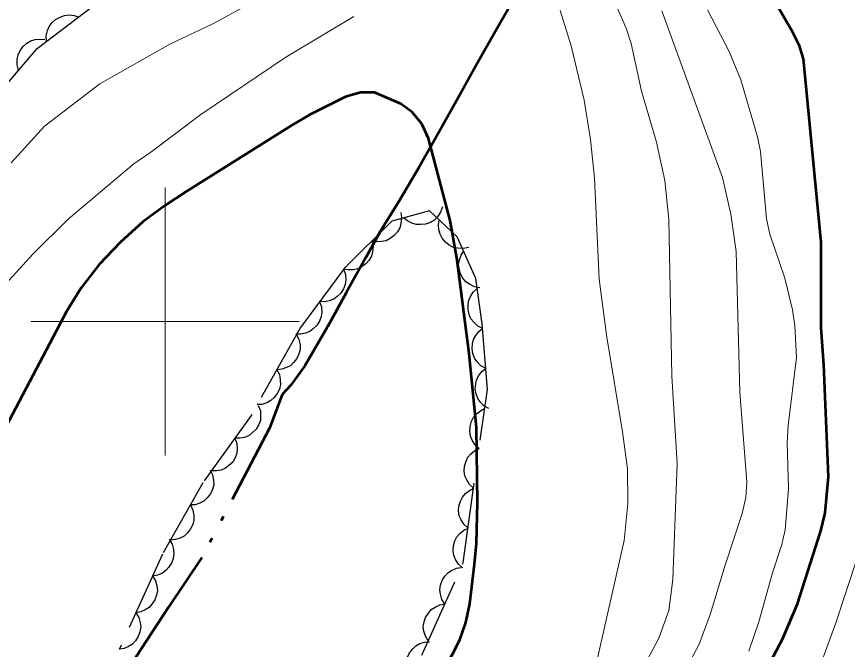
# Model space of a CAD drawing. Extents: x 356765 to 358572, y 5103174 to 5104650.
# Drawn here: x 357594.46 to 357625.43, y 5103587.78 to 5103611.37 of the extents above; entities that cross this region are included whole.
import ezdxf

# ---------------------------------------------------------------- set-up
doc = ezdxf.new("R2010")
doc.units = 0
doc.header["$LTSCALE"] = 0.6
doc.linetypes.add('DASH_DOUBLE_DOT', pattern=[9.2, 5, -1.2, 0.3, -1.2, 0.3, -1.2])
doc.linetypes.add('DOT_DASHED', pattern=[7.7, 5, -1.2, 0.3, -1.2])
for name, color, linetype, lineweight in [('1', 7, 'Continuous', 53), ('2', 7, 'Continuous', 13), ('4', 7, 'Continuous', 90), ('44', 7, 'Continuous', 25), ('61', 7, 'Continuous', 13)]:
    doc.layers.add(name, color=color, linetype=linetype, lineweight=lineweight)

msp = doc.modelspace()

# ---------------------------------------------------------------- linework, layer by layer
at = {"layer": '1'}
for points in [[(357621.53, 5103585.36), (357623.01, 5103588.16), (357623.57, 5103589.47), (357624.44, 5103592.2), (357624.6, 5103592.87), (357624.72, 5103594.21), (357624.55, 5103598.38), (357624.45, 5103599.76), (357624.45, 5103602.96), (357623.8, 5103609.79), (357623.65, 5103610.28), (357623.38, 5103610.8), (357621.89, 5103613.38)], [(357611.33, 5103598.8), (357610.87, 5103602.37), (357610.63, 5103603.76), (357609.82, 5103606.82), (357609.57, 5103607.37), (357609.21, 5103607.8), (357608.78, 5103608.11), (357607.8, 5103608.54), (357607.28, 5103608.54), (357606.72, 5103608.37), (357605.41, 5103607.71), (357604.71, 5103607.3), (357600.81, 5103604.86), (357600.01, 5103604.34), (357599.17, 5103603.71), (357598.34, 5103602.96), (357597.54, 5103602.12), (357596.87, 5103601.26), (357596.32, 5103600.37), (357592.8, 5103593.68)], [(357594.41, 5103559.57), (357594.77, 5103561.13), (357595.29, 5103562.55), (357596.62, 5103565.48), (357601.36, 5103574.42), (357602.14, 5103575.36), (357603.63, 5103576.71), (357604.58, 5103577.82), (357605.41, 5103579.08), (357607.21, 5103582.41), (357607.53, 5103582.76), (357608.26, 5103583.26), (357608.56, 5103583.59), (357608.82, 5103584.01), (357610.7, 5103587.57), (357610.98, 5103588.13), (357611.21, 5103588.78), (357611.36, 5103589.47), (357611.53, 5103590.95), (357611.6, 5103591.72), (357611.64, 5103593.25), (357611.6, 5103596.05), (357611.33, 5103598.8)]]:
    msp.add_lwpolyline(points, dxfattribs=at)
at = {"layer": '2'}
for points in [[(357608.7, 5103558.06), (357609.23, 5103559.51), (357609.86, 5103560.81), (357611.46, 5103564.88), (357614.12, 5103571.17), (357615.51, 5103574.19), (357618.79, 5103578.97), (357621.06, 5103581.51), (357621.47, 5103582.23), (357622.83, 5103584.3), (357623.62, 5103585.63), (357624.51, 5103587.44), (357625, 5103588.76), (357625.79, 5103591.17), (357626.03, 5103592.04), (357626.38, 5103593.74), (357626.8, 5103597.29), (357627.4, 5103603.76), (357627.39, 5103604.51), (357627.3, 5103605.25), (357626.99, 5103606.55), (357626.59, 5103607.88), (357626.16, 5103610.54), (357624.47, 5103615.03)], [(357604.34, 5103612.5), (357601.78, 5103611.1)], [(357614.87, 5103581.53), (357618.4, 5103588.19), (357618.78, 5103589.22), (357618.93, 5103590.38), (357619.09, 5103594.7), (357618.89, 5103597.96), (357618.78, 5103603.8), (357618.62, 5103605.26), (357618.32, 5103606.68), (357617.76, 5103608.59), (357617.37, 5103610.36), (357617.19, 5103610.93), (357616.46, 5103612.59)], [(357607.03, 5103611.37), (357604.5, 5103609.85), (357601.33, 5103607.71), (357599.47, 5103606.31), (357598.83, 5103605.88), (357596.4, 5103603.82), (357595.07, 5103602.51), (357593.29, 5103600.57)], [(357599.37, 5103557.31), (357599.98, 5103558.92), (357602.65, 5103563.88), (357603.01, 5103564.36), (357605.67, 5103566.72), (357608.05, 5103568.59), (357609.73, 5103569.99), (357610.63, 5103570.91), (357611.39, 5103572.01), (357612.42, 5103573.84), (357619.9, 5103587.97), (357620.32, 5103589.07), (357620.87, 5103590.92), (357621.51, 5103592.84), (357621.65, 5103593.44), (357621.68, 5103594.01), (357621.42, 5103597.36), (357621.28, 5103602.61), (357621.09, 5103604), (357620.78, 5103605.37), (357618.52, 5103611.58)], [(357615.62, 5103608.25), (357615.13, 5103610.28), (357614.73, 5103611.59)], [(357623.38, 5103600.43), (357623.1, 5103601.62), (357622.54, 5103603.25), (357622.41, 5103603.82), (357622.19, 5103606.34), (357622.08, 5103606.88), (357621.46, 5103609.01), (357621.02, 5103610.07), (357620.21, 5103611.62)], [(357601.78, 5103611.1), (357600.17, 5103610.34), (357597.57, 5103608.86), (357595.51, 5103607.28), (357594.26, 5103605.92)], [(357616.07, 5103587.23), (357617.11, 5103591.83), (357617.25, 5103593.2), (357617.23, 5103594.51), (357617.05, 5103595.88), (357616.47, 5103599.41), (357616.18, 5103601.58), (357616.01, 5103605.34), (357615.85, 5103606.78), (357615.62, 5103608.25)], [(357621.76, 5103587.71), (357622.13, 5103588.8), (357622.64, 5103590.63), (357622.99, 5103591.69), (357623.11, 5103592.23), (357623.24, 5103593.76), (357623.19, 5103595.48), (357623.22, 5103596.12), (357623.53, 5103598.66), (357623.47, 5103599.84), (357623.38, 5103600.43)]]:
    msp.add_lwpolyline(points, dxfattribs=at)
at = {"layer": '4', "linetype": 'DASH_DOUBLE_DOT', "lineweight": 53}
msp.add_lwpolyline([(357612.98, 5103612), (357612.3, 5103610.8), (357611.63, 5103609.62), (357610.86, 5103608.23), (357610.12, 5103606.9), (357609.48, 5103605.78), (357608.71, 5103604.47), (357608, 5103603.33), (357607.48, 5103602.38), (357606.75, 5103601.07), (357606.05, 5103599.8), (357605.21, 5103598.34), (357604.69, 5103597.63), (357604.36, 5103597.28), (357603.89, 5103596.02), (357601.37, 5103591.2), (357600.13, 5103589.35), (357598.72, 5103587.2), (357594.96, 5103582.32), (357592.5, 5103579.03)], dxfattribs=at)
at = {"layer": '44', "linetype": 'DOT_DASHED'}
for points in [[(357594.1, 5103608.85), (357595.23, 5103610.17), (357597.3, 5103611.75)], [(357609.57, 5103587.56), (357611.11, 5103591), (357612.01, 5103597.46), (357611.82, 5103599.91), (357611.58, 5103601.6), (357610.89, 5103603.16), (357609.85, 5103604.13), (357608.45, 5103603.74), (357606.68, 5103601.99), (357605.05, 5103599.78), (357603.21, 5103596.5), (357601.41, 5103593.99), (357599.9, 5103591.32), (357598.2, 5103587.58)]]:
    msp.add_lwpolyline(points, dxfattribs=at)
at = {"layer": '44'}
for points in [[(357595.58, 5103610.44), (357595.57, 5103610.65), (357595.62, 5103610.85), (357595.68, 5103611), (357595.79, 5103611.14), (357595.92, 5103611.26), (357596.09, 5103611.35), (357596.25, 5103611.41), (357596.42, 5103611.43), (357596.61, 5103611.41), (357596.78, 5103611.35)], [(357594.54, 5103609.37), (357594.49, 5103609.57), (357594.49, 5103609.77), (357594.52, 5103609.94), (357594.6, 5103610.1), (357594.71, 5103610.25), (357594.85, 5103610.37), (357594.99, 5103610.46), (357595.16, 5103610.51), (357595.34, 5103610.53), (357595.52, 5103610.51)], [(357610.34, 5103604.27), (357610.27, 5103604.07), (357610.15, 5103603.9), (357610.04, 5103603.78), (357609.89, 5103603.69), (357609.71, 5103603.63), (357609.52, 5103603.61), (357609.36, 5103603.61), (357609.19, 5103603.66), (357609.03, 5103603.75), (357608.89, 5103603.86)], [(357608.78, 5103604.06), (357608.81, 5103603.86), (357608.79, 5103603.65), (357608.75, 5103603.49), (357608.66, 5103603.34), (357608.54, 5103603.2), (357608.39, 5103603.09), (357608.24, 5103603.01), (357608.07, 5103602.98), (357607.89, 5103602.97), (357607.71, 5103603.01)], [(357611.32, 5103602.76), (357611.11, 5103602.72), (357610.91, 5103602.73), (357610.75, 5103602.76), (357610.59, 5103602.85), (357610.45, 5103602.96), (357610.33, 5103603.11), (357610.25, 5103603.25), (357610.2, 5103603.42), (357610.19, 5103603.61), (357610.22, 5103603.79)], [(357607.71, 5103603.01), (357607.75, 5103602.8), (357607.73, 5103602.6), (357607.69, 5103602.44), (357607.6, 5103602.29), (357607.48, 5103602.15), (357607.32, 5103602.04), (357607.18, 5103601.96), (357607, 5103601.92), (357606.82, 5103601.92), (357606.64, 5103601.95)], [(357611.73, 5103601.26), (357611.53, 5103601.29), (357611.35, 5103601.39), (357611.21, 5103601.48), (357611.1, 5103601.62), (357611.01, 5103601.78), (357610.96, 5103601.96), (357610.94, 5103602.13), (357610.97, 5103602.3), (357611.03, 5103602.47), (357611.13, 5103602.63)], [(357606.65, 5103601.95), (357606.72, 5103601.75), (357606.73, 5103601.55), (357606.71, 5103601.38), (357606.65, 5103601.22), (357606.55, 5103601.06), (357606.41, 5103600.93), (357606.29, 5103600.83), (357606.12, 5103600.77), (357605.94, 5103600.73), (357605.76, 5103600.74)], [(357611.84, 5103599.74), (357611.66, 5103599.83), (357611.51, 5103599.97), (357611.4, 5103600.1), (357611.33, 5103600.26), (357611.29, 5103600.44), (357611.3, 5103600.63), (357611.32, 5103600.79), (357611.39, 5103600.95), (357611.5, 5103601.11), (357611.63, 5103601.23)], [(357605.76, 5103600.74), (357605.83, 5103600.54), (357605.84, 5103600.34), (357605.82, 5103600.18), (357605.76, 5103600.01), (357605.66, 5103599.85), (357605.52, 5103599.72), (357605.4, 5103599.62), (357605.23, 5103599.56), (357605.05, 5103599.53), (357604.87, 5103599.53)], [(357611.95, 5103598.25), (357611.77, 5103598.35), (357611.63, 5103598.5), (357611.53, 5103598.63), (357611.47, 5103598.8), (357611.44, 5103598.98), (357611.46, 5103599.17), (357611.49, 5103599.33), (357611.58, 5103599.48), (357611.69, 5103599.63), (357611.83, 5103599.74)], [(357604.9, 5103599.51), (357604.99, 5103599.33), (357605.03, 5103599.13), (357605.03, 5103598.96), (357604.99, 5103598.79), (357604.91, 5103598.62), (357604.79, 5103598.47), (357604.68, 5103598.36), (357604.52, 5103598.28), (357604.35, 5103598.22), (357604.17, 5103598.2)], [(357604.17, 5103598.2), (357604.26, 5103598.02), (357604.29, 5103597.82), (357604.3, 5103597.65), (357604.26, 5103597.48), (357604.18, 5103597.31), (357604.06, 5103597.16), (357603.94, 5103597.05), (357603.79, 5103596.97), (357603.61, 5103596.91), (357603.43, 5103596.9)], [(357612.07, 5103596.75), (357611.88, 5103596.85), (357611.74, 5103597), (357611.65, 5103597.13), (357611.59, 5103597.3), (357611.56, 5103597.48), (357611.58, 5103597.67), (357611.61, 5103597.83), (357611.69, 5103597.99), (357611.81, 5103598.13), (357611.95, 5103598.25)], [(357603.47, 5103596.87), (357603.55, 5103596.67), (357603.56, 5103596.47), (357603.55, 5103596.31), (357603.48, 5103596.14), (357603.39, 5103595.98), (357603.25, 5103595.85), (357603.13, 5103595.75), (357602.96, 5103595.68), (357602.78, 5103595.65), (357602.6, 5103595.65)], [(357611.7, 5103595.27), (357611.55, 5103595.41), (357611.44, 5103595.58), (357611.38, 5103595.73), (357611.36, 5103595.91), (357611.37, 5103596.09), (357611.42, 5103596.28), (357611.49, 5103596.43), (357611.61, 5103596.56), (357611.75, 5103596.67), (357611.91, 5103596.75)], [(357602.6, 5103595.65), (357602.67, 5103595.45), (357602.68, 5103595.25), (357602.67, 5103595.09), (357602.61, 5103594.92), (357602.52, 5103594.76), (357602.38, 5103594.63), (357602.25, 5103594.53), (357602.09, 5103594.46), (357601.91, 5103594.43), (357601.73, 5103594.43)], [(357611.5, 5103593.78), (357611.34, 5103593.92), (357611.24, 5103594.1), (357611.17, 5103594.25), (357611.15, 5103594.42), (357611.16, 5103594.61), (357611.22, 5103594.79), (357611.28, 5103594.94), (357611.4, 5103595.07), (357611.54, 5103595.19), (357611.7, 5103595.27)], [(357601.68, 5103594.46), (357601.77, 5103594.28), (357601.8, 5103594.07), (357601.81, 5103593.91), (357601.76, 5103593.74), (357601.69, 5103593.57), (357601.57, 5103593.42), (357601.45, 5103593.31), (357601.29, 5103593.23), (357601.12, 5103593.17), (357600.94, 5103593.16)], [(357611.29, 5103592.3), (357611.14, 5103592.44), (357611.03, 5103592.61), (357610.96, 5103592.76), (357610.94, 5103592.94), (357610.95, 5103593.12), (357611.01, 5103593.3), (357611.08, 5103593.45), (357611.19, 5103593.59), (357611.34, 5103593.7), (357611.5, 5103593.78)], [(357600.94, 5103593.16), (357601.03, 5103592.97), (357601.07, 5103592.77), (357601.07, 5103592.6), (357601.03, 5103592.43), (357600.95, 5103592.27), (357600.83, 5103592.12), (357600.71, 5103592), (357600.56, 5103591.92), (357600.38, 5103591.87), (357600.2, 5103591.85)], [(357611.08, 5103590.81), (357610.93, 5103590.95), (357610.82, 5103591.13), (357610.76, 5103591.28), (357610.74, 5103591.45), (357610.75, 5103591.64), (357610.8, 5103591.82), (357610.87, 5103591.97), (357610.99, 5103592.1), (357611.13, 5103592.22), (357611.29, 5103592.3)], [(357600.15, 5103591.88), (357600.26, 5103591.7), (357600.31, 5103591.5), (357600.33, 5103591.34), (357600.3, 5103591.16), (357600.24, 5103590.99), (357600.13, 5103590.83), (357600.03, 5103590.71), (357599.88, 5103590.61), (357599.71, 5103590.54), (357599.53, 5103590.51)], [(357610.42, 5103589.46), (357610.31, 5103589.63), (357610.26, 5103589.83), (357610.24, 5103590), (357610.26, 5103590.17), (357610.33, 5103590.34), (357610.43, 5103590.5), (357610.54, 5103590.63), (357610.68, 5103590.72), (357610.86, 5103590.8), (357611.03, 5103590.83)], [(357599.53, 5103590.51), (357599.64, 5103590.33), (357599.69, 5103590.14), (357599.71, 5103589.97), (357599.68, 5103589.8), (357599.62, 5103589.62), (357599.51, 5103589.46), (357599.41, 5103589.34), (357599.26, 5103589.25), (357599.09, 5103589.17), (357598.91, 5103589.14)], [(357609.81, 5103588.09), (357609.7, 5103588.27), (357609.64, 5103588.46), (357609.62, 5103588.63), (357609.65, 5103588.8), (357609.71, 5103588.97), (357609.82, 5103589.13), (357609.92, 5103589.26), (357610.07, 5103589.35), (357610.24, 5103589.43), (357610.42, 5103589.46)], [(357598.91, 5103589.14), (357599.02, 5103588.97), (357599.07, 5103588.77), (357599.09, 5103588.61), (357599.06, 5103588.43), (357599, 5103588.26), (357598.89, 5103588.1), (357598.79, 5103587.97), (357598.64, 5103587.88), (357598.47, 5103587.81), (357598.29, 5103587.78)], [(357609.12, 5103586.76), (357609.02, 5103586.94), (357608.99, 5103587.14), (357608.98, 5103587.31), (357609.03, 5103587.48), (357609.11, 5103587.65), (357609.23, 5103587.8), (357609.34, 5103587.91), (357609.5, 5103587.99), (357609.67, 5103588.05), (357609.85, 5103588.06)]]:
    msp.add_lwpolyline(points, dxfattribs=at)
at = {"layer": '61'}
for p, q in [((357600, 5103595), (357600, 5103605)), ((357595, 5103600), (357605, 5103600))]:
    msp.add_line(p, q, dxfattribs=at)

doc.saveas('drawing.dxf')
